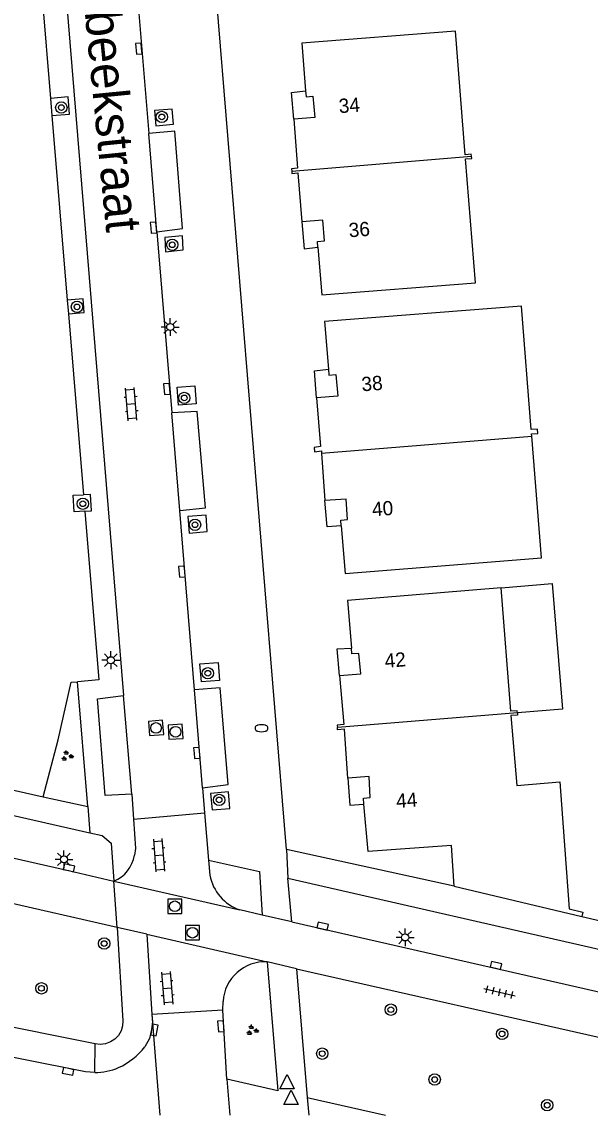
# Model space of a CAD drawing. Extents: x 124000 to 128010, y 398999 to 403000.
# Drawn here: x 127364.3 to 127404.1, y 399000 to 399076.7 of the extents above; entities that cross this region are included whole.
import ezdxf

# ---------------------------------------------------------------- set-up
doc = ezdxf.new("R2010")
doc.units = 0
for name, color, linetype in [('gg-afsc-hekwerk', 7, 'Continuous'), ('gg-anno-huisnummerreeks BGT', 7, 'Continuous'), ('gg-anno-openbare ruimte label', 7, 'Continuous'), ('gg-bbg-hoofdgebouw', 7, 'Continuous'), ('gg-bbg-luifel en loopbrug', 7, 'Continuous'), ('gg-bbg-onder overbouw', 7, 'Continuous'), ('gg-bbg-pand overbouw', 7, 'Continuous'), ('gg-bbg-tussenscheiding', 7, 'Continuous'), ('gg-knt-verharding', 7, 'Continuous'), ('gg-knt-verharding nz', 7, 'Continuous'), ('gt-grn-weggrens', 7, 'Continuous'), ('gt-symb-boom', 7, 'Continuous'), ('gt-symb-brandkraan', 7, 'Continuous'), ('gt-symb-groenvak', 7, 'Continuous'), ('gt-symb-klinker verharding', 7, 'Continuous'), ('gt-symb-kolk', 7, 'Continuous'), ('gt-symb-lichtmast', 7, 'Continuous'), ('gt-symb-rioolschacht', 7, 'Continuous'), ('gt-symb-tegel verharding', 7, 'Continuous'), ('gt-symb-waterafsluiter', 7, 'Continuous')]:
    doc.layers.add(name, color=color, linetype=linetype)

# ---------------------------------------------------------------- blocks, each defined once
blk = doc.blocks.new('gt0-BOOM')
at = {"layer": 'gt-symb-boom'}
for radius in [0.4, 0.2]:
    blk.add_circle((0, 0), radius, dxfattribs=at)
blk = doc.blocks.new('gt0-TEG1')
at = {"layer": 'gt-symb-tegel verharding'}
for p, q in [((-1.125, 0), (1.125, 0)), ((-0.9, -0.25), (-0.9, 0.25)), ((-0.45, -0.25), (-0.45, 0.25)), ((0, -0.25), (0, 0.25)), ((0.45, -0.25), (0.45, 0.25)), ((0.9, -0.25), (0.9, 0.25))]:
    blk.add_line(p, q, dxfattribs=at)
blk = doc.blocks.new('gt0-KOLK')
at = {"layer": 'gt-symb-kolk'}
blk.add_lwpolyline([(0, 0), (0.375, 0), (0.375, 0.4), (-0.375, 0.4), (-0.375, 0), (0, 0)], dxfattribs=at)
blk = doc.blocks.new('gt0-LMAST')
at = {"layer": 'gt-symb-lichtmast'}
for p, q in [((-0.182, 0.173), (-0.447, 0.438)), ((-0.005, 0.246), (-0.005, 0.621)), ((0.172, 0.173), (0.437, 0.438)), ((-0.255, -0.004), (-0.63, -0.004)), ((-0.182, -0.181), (-0.447, -0.446)), ((-0.005, -0.254), (-0.005, -0.629)), ((0.437, -0.446), (0.172, -0.181)), ((0.245, -0.004), (0.62, -0.004))]:
    blk.add_line(p, q, dxfattribs=at)
blk.add_circle((-0.005, -0.004), 0.25, dxfattribs=at)
blk = doc.blocks.new('gt0-WAFSL')
at = {"layer": 'gt-symb-waterafsluiter'}
for p, q in [((-0.5, -0.333), (0, 0.667)), ((0, 0.667), (0.5, -0.333)), ((0.5, -0.333), (-0.5, -0.333))]:
    blk.add_line(p, q, dxfattribs=at)
blk = doc.blocks.new('gt0-GRVAK')
at = {"layer": 'gt-symb-groenvak'}
for p, q in [((-0.11, 0.189), (-0.228, 0.24)), ((-0.182, 0.153), (0.088, 0.153)), ((-0.091, 0.211), (-0.156, 0.322)), ((-0.047, 0.214), (-0.047, 0.393)), ((-0.004, 0.211), (0.061, 0.322)), ((0.015, 0.189), (0.133, 0.24)), ((0.262, -0.052), (0.197, 0.059)), ((0.305, -0.049), (0.305, 0.13)), ((0.349, -0.052), (0.414, 0.059)), ((-0.245, -0.228), (-0.363, -0.177)), ((-0.318, -0.264), (-0.047, -0.264)), ((-0.226, -0.206), (-0.291, -0.095)), ((-0.183, -0.203), (-0.183, -0.024)), ((-0.139, -0.206), (-0.074, -0.095)), ((-0.12, -0.228), (-0.002, -0.177)), ((0.243, -0.074), (0.125, -0.023)), ((0.17, -0.11), (0.441, -0.11)), ((0.368, -0.074), (0.486, -0.023))]:
    blk.add_line(p, q, dxfattribs=at)
blk = doc.blocks.new('gt0-KL1')
at = {"layer": 'gt-symb-klinker verharding'}
for p, q in [((-1.15, 0.3), (1.15, 0.3)), ((-1, -0.3), (-1, 0.3)), ((-0.5, 0.3), (-0.5, 0.45)), ((0, -0.3), (0, 0.3)), ((0.5, 0.3), (0.5, 0.45)), ((1, -0.3), (1, 0.3)), ((-1.15, -0.3), (1.15, -0.3)), ((-0.5, -0.45), (-0.5, -0.3)), ((0.5, -0.45), (0.5, -0.3))]:
    blk.add_line(p, q, dxfattribs=at)
blk = doc.blocks.new('gt0-RS')
at = {"layer": 'gt-symb-rioolschacht'}
blk.add_lwpolyline([(-0.5, -0.5), (0.5, -0.5), (0.5, 0.5), (-0.5, 0.5)], close=True, dxfattribs=at)
blk.add_circle((0, 0), 0.375, dxfattribs=at)
blk = doc.blocks.new('gt0-BR')
at = {"layer": 'gt-symb-brandkraan'}
for centre, radius, start, end in [((-0.244, 0), 0.206, 107.56694, 252.43307), ((0.599, -2.664), 3, 106.89205, 107.56694), ((0, -0.691), 0.938, 73.10799, 106.89205), ((-0.599, -2.664), 3, 72.43309, 73.10799), ((0.244, 0), 0.206, 287.56695, 72.43309), ((0.599, 2.664), 3, 252.43307, 253.10797), ((0, 0.691), 0.938, 253.10797, 286.89206), ((-0.599, 2.664), 3, 286.89206, 287.56695)]:
    blk.add_arc(centre, radius, start, end, dxfattribs=at)

msp = doc.modelspace()

# ---------------------------------------------------------------- linework, layer by layer
at = {"layer": 'gg-afsc-hekwerk'}
msp.add_line((127403.564, 399013.944), (127411.233, 399012.13), dxfattribs=at)
at = {"layer": 'gg-bbg-hoofdgebouw'}
for p, q in [((127385.305, 399046.458), (127385.532, 399043.135)), ((127394.602, 399016.067), (127403.564, 399013.944))]:
    msp.add_line(p, q, dxfattribs=at)
for points in [[(127395.818, 399067.298), (127395.804, 399067.45), (127395.377, 399067.413), (127394.688, 399076.09), (127383.912, 399075.234), (127384.177, 399071.885)], [(127383.354, 399069.901), (127383.62, 399066.463), (127383.192, 399066.43), (127383.205, 399066.257)], [(127385.048, 399060.919), (127385.315, 399057.57), (127396.091, 399058.426), (127395.401, 399067.111), (127395.832, 399067.136), (127395.818, 399067.298)], [(127383.205, 399066.257), (127383.217, 399066.103), (127383.646, 399066.136), (127383.913, 399062.695)], [(127400.047, 399047.667), (127400.036, 399047.811), (127400.467, 399047.836), (127400.439, 399048.15), (127400.012, 399048.113), (127399.323, 399056.79), (127385.511, 399055.7), (127385.776, 399052.351)], [(127384.951, 399050.341), (127385.219, 399046.929), (127384.781, 399046.87), (127384.806, 399046.565), (127385.294, 399046.622), (127385.305, 399046.458)], [(127386.676, 399041.351), (127386.956, 399038.022), (127400.726, 399039.126), (127400.047, 399047.667)], [(127397.891, 399037.011), (127387.115, 399036.132), (127387.399, 399032.777)], [(127399.035, 399028.23), (127399.021, 399028.371), (127398.575, 399028.351), (127397.891, 399037.011)], [(127386.565, 399030.849), (127386.874, 399027.411), (127386.394, 399027.364), (127386.41, 399027.205)], [(127399.035, 399028.23), (127399.052, 399028.062), (127398.589, 399028.046), (127398.99, 399023.139), (127402.02, 399023.387), (127402.681, 399014.47), (127403.635, 399014.246), (127403.564, 399013.944)], [(127387.146, 399023.662), (127386.903, 399027.093), (127386.426, 399027.045), (127386.41, 399027.205)], [(127394.602, 399016.067), (127394.404, 399018.935), (127388.561, 399018.496), (127388.267, 399021.832)]]:
    msp.add_lwpolyline(points, dxfattribs=at)
at = {"layer": 'gg-bbg-luifel en loopbrug'}
msp.add_lwpolyline([(127397.891, 399037.011), (127401.479, 399037.304), (127402.198, 399028.488), (127399.035, 399028.23)], dxfattribs=at)
at = {"layer": 'gg-bbg-onder overbouw'}
for points in [[(127384.177, 399071.885), (127384.209, 399071.476), (127384.697, 399071.515), (127384.84, 399070.016), (127383.354, 399069.901)], [(127385.048, 399060.919), (127385.016, 399061.327), (127385.504, 399061.366), (127385.399, 399062.81), (127383.913, 399062.695)], [(127385.776, 399052.351), (127385.808, 399051.942), (127386.296, 399051.981), (127386.436, 399050.458), (127384.951, 399050.341)], [(127386.676, 399041.351), (127386.642, 399041.76), (127387.13, 399041.801), (127387.019, 399043.236), (127385.532, 399043.135)], [(127386.565, 399030.849), (127388.049, 399030.983), (127387.922, 399032.409), (127387.434, 399032.368), (127387.399, 399032.777)], [(127388.267, 399021.832), (127388.231, 399022.24), (127388.719, 399022.283), (127388.632, 399023.767), (127387.146, 399023.662)]]:
    msp.add_lwpolyline(points, dxfattribs=at)
at = {"layer": 'gg-bbg-pand overbouw'}
for points in [[(127383.354, 399069.901), (127383.2, 399071.776), (127384.177, 399071.885)], [(127383.913, 399062.695), (127384.087, 399060.8), (127385.048, 399060.919)], [(127384.951, 399050.341), (127384.799, 399052.242), (127385.776, 399052.351)], [(127386.676, 399041.351), (127385.694, 399041.294), (127385.532, 399043.135)], [(127386.565, 399030.849), (127386.397, 399032.722), (127387.399, 399032.777)], [(127387.146, 399023.662), (127387.281, 399021.756), (127388.267, 399021.832)]]:
    msp.add_lwpolyline(points, dxfattribs=at)
at = {"layer": 'gg-bbg-tussenscheiding'}
for p, q in [((127383.205, 399066.257), (127395.818, 399067.298)), ((127385.305, 399046.458), (127400.047, 399047.667)), ((127399.035, 399028.23), (127386.41, 399027.205))]:
    msp.add_line(p, q, dxfattribs=at)
at = {"layer": 'gg-knt-verharding'}
for p, q in [((127382.831, 399018.643), (127374.948, 399114.823)), ((127366.529, 399088.757), (127371.396, 399029.465)), ((127365.245, 399083.923), (127366.289, 399071.359)), ((127372.137, 399081.533), (127373.179, 399068.899)), ((127366.289, 399071.359), (127366.388, 399070.163)), ((127366.388, 399070.163), (127367.465, 399057.2)), ((127373.741, 399061.993), (127374.787, 399049.286)), ((127367.465, 399057.2), (127367.545, 399056.236)), ((127367.545, 399056.236), (127368.6, 399043.546)), ((127376.396, 399029.843), (127375.354, 399042.436)), ((127368.894, 399021.662), (127368.191, 399030.424)), ((127328.654, 399028.936), (127369.042, 399019.823)), ((127370.963, 399013.174), (127323.968, 399023.868)), ((127357.697, 399024.151), (127365.775, 399022.337)), ((127376.953, 399022.978), (127377.097, 399021.212)), ((127365.775, 399022.337), (127368.894, 399021.662)), ((127371.982, 399022.522), (127372.112, 399020.777)), ((127372.112, 399020.777), (127377.097, 399021.212)), ((127377.097, 399021.212), (127377.367, 399017.907)), ((127394.602, 399016.067), (127382.831, 399018.643)), ((127377.367, 399017.907), (127377.463, 399016.834)), ((127382.929, 399016.633), (127454.737, 399000.244)), ((127383.219, 399013.569), (127382.929, 399016.633)), ((127370.723, 399016.418), (127379.562, 399014.409)), ((127381.136, 399014.04), (127379.562, 399014.409)), ((127383.219, 399013.569), (127381.136, 399014.04)), ((127383.219, 399013.569), (127442.752, 399000)), ((127373.035, 399012.703), (127370.963, 399013.174)), ((127373.035, 399012.703), (127381.494, 399010.766)), ((127373.035, 399012.703), (127373.398, 399007.066)), ((127383.541, 399010.266), (127381.494, 399010.766)), ((127383.541, 399010.266), (127428.879, 399000)), ((127383.541, 399010.266), (127384.291, 399001.242)), ((127378.366, 399007.371), (127378.387, 399007.969)), ((127378.366, 399007.371), (127373.398, 399007.066)), ((127378.665, 399002.529), (127378.366, 399007.371)), ((127378.665, 399002.529), (127378.871, 399000)), ((127384.291, 399001.242), (127389.789, 399000))]:
    msp.add_line(p, q, dxfattribs=at)
for points in [[(127366.388, 399070.163), (127367.627, 399070.266), (127367.525, 399071.462), (127366.289, 399071.359)], [(127373.582, 399070.504), (127373.676, 399069.44), (127374.922, 399069.543), (127374.828, 399070.607), (127373.582, 399070.504)], [(127373.741, 399061.993), (127375.543, 399062.224), (127375.015, 399069.06), (127373.179, 399068.899)], [(127374.317, 399061.591), (127374.359, 399060.603), (127375.597, 399060.724), (127375.555, 399061.712), (127374.317, 399061.591)], [(127367.545, 399056.236), (127368.65, 399056.328), (127368.574, 399057.292), (127367.465, 399057.2)], [(127375.175, 399051.087), (127376.411, 399051.186), (127376.509, 399049.92), (127375.273, 399049.82), (127375.175, 399051.087)], [(127375.354, 399042.436), (127377.157, 399042.618), (127376.583, 399049.398), (127374.787, 399049.286)], [(127368.697, 399042.382), (127367.938, 399042.344), (127367.873, 399043.509), (127368.6, 399043.546)], [(127368.697, 399042.382), (127369.158, 399042.405), (127369.092, 399043.571), (127368.6, 399043.546)], [(127368.697, 399042.382), (127369.679, 399030.559), (127368.191, 399030.424)], [(127375.93, 399042.015), (127376.021, 399040.859), (127377.286, 399040.961), (127377.196, 399042.117), (127375.93, 399042.015)], [(127376.761, 399031.676), (127378.039, 399031.759), (127378.144, 399030.495), (127376.867, 399030.412), (127376.761, 399031.676)], [(127365.775, 399022.337), (127366.813, 399026.345), (127367.73, 399030.382), (127368.191, 399030.424)], [(127376.953, 399022.978), (127378.748, 399023.202), (127378.182, 399029.981), (127376.396, 399029.843)], [(127371.982, 399022.522), (127370.11, 399022.442), (127369.586, 399029.224), (127371.396, 399029.465)], [(127324.964, 399026.827), (127367.545, 399017.16), (127370.723, 399016.418)], [(127377.512, 399022.586), (127377.621, 399021.419), (127378.871, 399021.521), (127378.762, 399022.688), (127377.512, 399022.586)], [(127372.112, 399020.777), (127372.247, 399018.715), (127372.167, 399018.247)], [(127369.042, 399019.823), (127369.908, 399019.627), (127370.54, 399019.083), (127370.723, 399016.418)], [(127377.367, 399017.907), (127380.946, 399017.105), (127381.136, 399014.04)], [(127369.415, 399004.995), (127361.576, 399006.573), (127361.081, 399006.722), (127354.089, 399010.584), (127325.482, 399017.138)], [(127370.963, 399013.174), (127371.363, 399006.622), (127371.341, 399006.26), (127371.235, 399005.913), (127371.048, 399005.598), (127370.793, 399005.334), (127370.487, 399005.138), (127370.145, 399005.015), (127369.781, 399004.966), (127369.415, 399004.995)], [(127381.494, 399010.766), (127382.222, 399001.708), (127378.665, 399002.529)], [(127373.398, 399007.066), (127373.432, 399006.538), (127373.377, 399006.011), (127373.221, 399005.369), (127372.908, 399004.787)], [(127369.386, 399002.996), (127369.059, 399003.007), (127368.731, 399003.043), (127359.902, 399004.794), (127359.129, 399004.897)]]:
    msp.add_lwpolyline(points, dxfattribs=at)
for centre, radius, start, end in [((127369.867, 399018.579), 2.324, 291.62212, 351.79553), ((127380.621, 399017.447), 3.217, 190.97949, 250.77728), ((127381.368, 399007.782), 2.987, 87.58272, 176.40597), ((127368.905, 399007.972), 5.115, 294.97422, 321.4911), ((127369.373, 399007.387), 4.391, 270.16759, 292.66219)]:
    msp.add_arc(centre, radius, start, end, dxfattribs=at)
at = {"layer": 'gg-knt-verharding nz'}
for p, q in [((127373.741, 399061.993), (127373.179, 399068.899)), ((127375.354, 399042.436), (127374.787, 399049.286)), ((127376.953, 399022.978), (127376.396, 399029.843)), ((127371.982, 399022.522), (127371.396, 399029.465))]:
    msp.add_line(p, q, dxfattribs=at)
at = {"layer": 'gt-grn-weggrens'}
for p, q in [((127368.894, 399021.662), (127369.042, 399019.823)), ((127382.831, 399018.643), (127382.929, 399016.633)), ((127370.963, 399013.174), (127370.723, 399016.418)), ((127373.398, 399007.066), (127373.959, 399000)), ((127369.386, 399002.996), (127369.415, 399004.995)), ((127384.291, 399001.242), (127384.398, 399000))]:
    msp.add_line(p, q, dxfattribs=at)

# ---------------------------------------------------------------- block references
at = {"layer": 'gt-symb-boom'}
for p in [(127367.046, 399070.72), (127374.095, 399070.063), (127374.827, 399061.089), (127368.146, 399056.731), (127375.67, 399050.338), (127368.553, 399042.915), (127376.423, 399041.438), (127377.322, 399031.014), (127378.114, 399022.123), (127370.051, 399012.045), (127365.648, 399008.901), (127390.159, 399007.401), (127397.965, 399005.698), (127385.35, 399004.316), (127393.236, 399002.499), (127401.129, 399000.698)]:
    msp.add_blockref('gt0-BOOM', p, dxfattribs=at)
at = {"layer": 'gt-symb-brandkraan'}
msp.add_blockref('gt0-BR', (127381.088, 399027.158), dxfattribs=at)
at = {"layer": 'gt-symb-groenvak'}
for p in [(127367.438, 399025.208), (127380.427, 399005.957)]:
    msp.add_blockref('gt0-GRVAK', p, dxfattribs=at)
at = {"layer": 'gt-symb-klinker verharding'}
for p, rotation in [((127371.947, 399049.902), 94.58762565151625), ((127373.893, 399018.243), -85.41237434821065), ((127374.468, 399008.92), -85.41237434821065)]:
    msp.add_blockref('gt0-KL1', p, dxfattribs=dict(at, rotation=rotation))
at = {"layer": 'gt-symb-kolk'}
for p, rotation in [((127372.68, 399074.876), 94.64472160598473), ((127373.315, 399062.277), -85.00791883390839), ((127374.65, 399050.985), 94.70180831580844), ((127375.7, 399038.166), 94.644721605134), ((127376.357, 399025.402), -85.41237434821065), ((127367.545, 399017.16), -13.119144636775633), ((127385.328, 399013.073), -12.771242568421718), ((127397.496, 399010.316), -12.827123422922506), ((127373.377, 399006.011), -99.61302586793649), ((127378.435, 399006.253), 94.644721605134), ((127367.561, 399003.263), 168.70129979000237)]:
    msp.add_blockref('gt0-KOLK', p, dxfattribs=dict(at, rotation=rotation))
at = {"layer": 'gt-symb-lichtmast'}
for p in [(127374.69, 399055.32), (127370.519, 399031.933), (127367.235, 399017.956), (127391.168, 399012.478)]:
    msp.add_blockref('gt0-LMAST', p, dxfattribs=at)
at = {"layer": 'gt-symb-rioolschacht'}
for p, rotation in [((127373.69, 399027.176), -175.64084837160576), ((127375.06, 399026.908), -86.55950512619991)]:
    msp.add_blockref('gt0-RS', p, dxfattribs=dict(at, rotation=rotation))
for p in [(127375.007, 399014.66), (127376.245, 399012.804)]:
    msp.add_blockref('gt0-RS', p, dxfattribs=at)
at = {"layer": 'gt-symb-tegel verharding', "rotation": -12.882979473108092}
msp.add_blockref('gt0-TEG1', (127397.782, 399008.628), dxfattribs=at)
at = {"layer": 'gt-symb-waterafsluiter'}
for p in [(127382.876, 399002.175), (127383.163, 399001.08)]:
    msp.add_blockref('gt0-WAFSL', p, dxfattribs=at)

# ---------------------------------------------------------------- texts
at = {"layer": 'gg-anno-huisnummerreeks BGT'}
for s, rotation, p in [('34', 4.4, (127386.542, 399070.322)), ('36', 4.4, (127387.242, 399061.609)), ('38', 4.5, (127388.138, 399050.799)), ('40', 3.9, (127388.873, 399042.029)), ('42', 5.1, (127389.772, 399031.379)), ('44', 4.1, (127390.564, 399021.554))]:
    msp.add_text(s, height=1, rotation=rotation, dxfattribs=at).set_placement(p)
at = {"layer": 'gg-anno-openbare ruimte label'}
msp.add_text('Oosterbeekstraat', height=2.5, rotation=275.6, dxfattribs=at).set_placement((127367.705, 399087.425))

doc.saveas('drawing.dxf')
